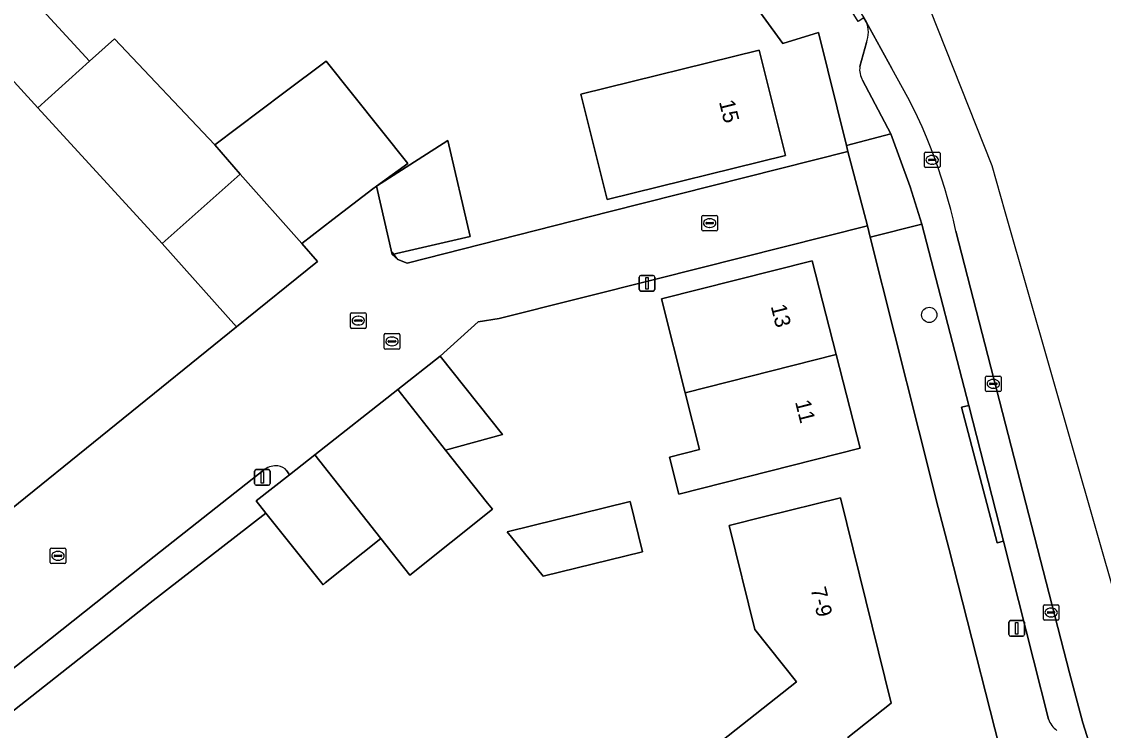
# Model space of a CAD drawing. Extents: x 159499 to 160349, y 382524 to 383273.
# Drawn here: x 159941.1 to 160010.6, y 383174.9 to 383220.5 of the extents above; entities that cross this region are included whole.
import ezdxf

# ---------------------------------------------------------------- set-up
doc = ezdxf.new("R2010")
doc.units = 0
for name, color, linetype in [('IMGEO_Boom', 7, 'Continuous'), ('IMGEO_Erf', 7, 'Continuous'), ('IMGEO_Groenvoorziening', 7, 'Continuous'), ('IMGEO_Kolk', 7, 'Continuous'), ('IMGEO_Lichtmast', 7, 'Continuous'), ('IMGEO_Muur', 7, 'Continuous'), ('IMGEO_Pand', 7, 'Continuous'), ('IMGEO_Pand_nummerreeks', 7, 'Continuous'), ('IMGEO_Parkeervlak_open', 7, 'Continuous'), ('IMGEO_Rijbaan_lokaal_open', 7, 'Continuous'), ('IMGEO_Rioolput', 7, 'Continuous'), ('IMGEO_Voetpad_open', 7, 'Continuous')]:
    doc.layers.add(name, color=color, linetype=linetype)

msp = doc.modelspace()

# ---------------------------------------------------------------- linework, layer by layer
at = {"layer": 'IMGEO_Boom'}
msp.add_circle((159999.42, 383201.658), 0.489, dxfattribs=at)
at = {"layer": 'IMGEO_Erf'}
for points in [[(159937.936, 383226.121), (159945.439, 383217.971), (159947.043, 383219.411), (159953.504, 383212.592), (159957.942, 383215.931), (159960.652, 383217.97), (159965.903, 383211.401), (159963.887, 383209.93), (159968.478, 383212.864), (159969.902, 383206.708), (159964.9, 383205.55), (159965.265, 383205.21), (159965.852, 383204.995), (159978.905, 383208.304), (159994.181, 383212.176), (159994.09, 383212.547), (159992.305, 383219.82), (159990.005, 383219.117), (159986.389, 383224.102)], [(160004.812, 383170.397), (160000.67, 383186.646), (160000, 383189.273), (159998.754, 383194.224), (159995.626, 383206.655), (159995.441, 383207.389), (159981.927, 383203.98), (159971.778, 383201.419), (159970.429, 383201.218), (159967.985, 383199.013), (159971.995, 383193.972), (159968.322, 383192.952), (159971.02, 383189.56), (159971.336, 383189.165), (159966.027, 383184.921), (159964.17, 383187.277), (159960.597, 383184.421), (159960.453, 383184.307), (159956.778, 383188.913), (159949.331, 383183.139), (159934.517, 383171.448)], [(159984.351, 383172.885), (159990.881, 383178.054), (159988.215, 383181.422), (159986.562, 383188.124), (159988.86, 383188.691), (159993.714, 383189.888), (159996.968, 383176.687), (159994.184, 383174.484)]]:
    msp.add_lwpolyline(points, dxfattribs=at)
for points in [[(159988.484, 383218.686), (159990.183, 383211.918), (159978.714, 383209.071), (159977.032, 383215.845)], [(159954.892, 383200.883), (159960.096, 383205.087), (159959.089, 383206.26), (159955.132, 383210.703), (159950.121, 383206.241)], [(159983.731, 383196.649), (159982.2, 383202.683), (159991.891, 383205.143), (159993.433, 383199.113), (159994.975, 383193.082), (159983.324, 383190.124), (159982.731, 383192.518), (159984.656, 383193.005)], [(159972.293, 383187.715), (159980.201, 383189.659), (159980.997, 383186.424), (159974.595, 383184.85)]]:
    msp.add_lwpolyline(points, close=True, dxfattribs=at)
at = {"layer": 'IMGEO_Groenvoorziening'}
msp.add_lwpolyline([(159956.709, 383191.729), (159949.591, 383186.117), (159936.24, 383175.536), (159924.623, 383166.089), (159925.59, 383164.881), (159934.377, 383171.612), (159934.517, 383171.448), (159949.331, 383183.139), (159956.778, 383188.913), (159956.157, 383189.692), (159958.299, 383191.38), (159958.123, 383191.626)], dxfattribs=at)
for centre, radius, start, end in [((159957.401, 383190.761), 1.19, 82.61363, 125.55456), ((159957.509, 383191.187), 0.755, 35.51703, 86.5449)]:
    msp.add_arc(centre, radius, start, end, dxfattribs=at)
at = {"layer": 'IMGEO_Kolk'}
for p, q in [((159999.11, 383211.202), (159999.11, 383212.054)), ((159999.185, 383212.128), (160000.037, 383212.128)), ((159999.369, 383211.622), (159999.369, 383211.634)), ((159999.807, 383211.585), (159999.409, 383211.585)), ((159999.412, 383211.671), (159999.81, 383211.671)), ((159999.598, 383211.908), (159999.623, 383211.908)), ((159999.853, 383211.634), (159999.853, 383211.622)), ((160000.111, 383212.054), (160000.111, 383211.202)), ((160000.037, 383211.128), (159999.185, 383211.128)), ((159999.621, 383211.348), (159999.596, 383211.348)), ((159984.881, 383208.06), (159985.733, 383208.06)), ((159984.806, 383207.134), (159984.806, 383207.986)), ((159985.065, 383207.554), (159985.065, 383207.566)), ((159985.503, 383207.517), (159985.105, 383207.517)), ((159985.108, 383207.603), (159985.506, 383207.603)), ((159985.294, 383207.84), (159985.319, 383207.84)), ((159985.549, 383207.566), (159985.549, 383207.554)), ((159985.807, 383207.986), (159985.807, 383207.134)), ((159985.733, 383207.06), (159984.881, 383207.06)), ((159985.317, 383207.28), (159985.292, 383207.28)), ((159962.29, 383201.791), (159963.142, 383201.791)), ((159962.215, 383200.865), (159962.215, 383201.717)), ((159962.474, 383201.285), (159962.474, 383201.297)), ((159962.912, 383201.248), (159962.514, 383201.248)), ((159962.517, 383201.334), (159962.915, 383201.334)), ((159962.703, 383201.571), (159962.728, 383201.571)), ((159962.958, 383201.297), (159962.958, 383201.285)), ((159963.216, 383201.717), (159963.216, 383200.865)), ((159963.142, 383200.791), (159962.29, 383200.791)), ((159962.726, 383201.011), (159962.701, 383201.011)), ((160003.038, 383196.798), (160003.038, 383197.65)), ((160003.113, 383197.724), (160003.965, 383197.724)), ((160004.039, 383197.65), (160004.039, 383196.798)), ((160003.297, 383197.218), (160003.297, 383197.23)), ((160003.735, 383197.181), (160003.337, 383197.181)), ((160003.34, 383197.267), (160003.738, 383197.267)), ((160003.549, 383196.944), (160003.524, 383196.944)), ((160003.526, 383197.504), (160003.551, 383197.504)), ((160003.781, 383197.23), (160003.781, 383197.218)), ((160003.965, 383196.724), (160003.113, 383196.724)), ((159942.915, 383185.738), (159942.915, 383186.59)), ((159942.99, 383186.664), (159943.842, 383186.664)), ((159943.916, 383186.59), (159943.916, 383185.738)), ((159943.174, 383186.158), (159943.174, 383186.17)), ((159943.612, 383186.121), (159943.214, 383186.121)), ((159943.217, 383186.207), (159943.615, 383186.207)), ((159943.426, 383185.884), (159943.401, 383185.884)), ((159943.403, 383186.444), (159943.428, 383186.444)), ((159943.658, 383186.17), (159943.658, 383186.158)), ((159943.842, 383185.664), (159942.99, 383185.664)), ((160006.829, 383183.019), (160007.681, 383183.019)), ((160006.754, 383182.093), (160006.754, 383182.945)), ((160007.013, 383182.513), (160007.013, 383182.525)), ((160007.451, 383182.476), (160007.053, 383182.476)), ((160007.056, 383182.562), (160007.454, 383182.562)), ((160007.242, 383182.799), (160007.267, 383182.799)), ((160007.497, 383182.525), (160007.497, 383182.513)), ((160007.755, 383182.945), (160007.755, 383182.093)), ((160007.681, 383182.019), (160006.829, 383182.019)), ((160007.265, 383182.239), (160007.24, 383182.239))]:
    msp.add_line(p, q, dxfattribs=at)
for points in [[(159999.11, 383211.202), (159999.11, 383212.054)], [(159999.185, 383212.128), (160000.037, 383212.128)], [(160000.111, 383212.054), (160000.111, 383211.202)], [(160000.037, 383211.128), (159999.185, 383211.128)], [(159984.881, 383208.06), (159985.733, 383208.06)], [(159984.806, 383207.134), (159984.806, 383207.986)], [(159985.807, 383207.986), (159985.807, 383207.134)], [(159985.733, 383207.06), (159984.881, 383207.06)], [(159962.29, 383201.791), (159963.142, 383201.791)], [(159962.215, 383200.865), (159962.215, 383201.717)], [(159963.216, 383201.717), (159963.216, 383200.865)], [(159963.142, 383200.791), (159962.29, 383200.791)], [(160003.038, 383196.798), (160003.038, 383197.65)], [(160003.113, 383197.724), (160003.965, 383197.724)], [(160004.039, 383197.65), (160004.039, 383196.798)], [(160003.965, 383196.724), (160003.113, 383196.724)], [(159942.915, 383185.738), (159942.915, 383186.59)], [(159942.99, 383186.664), (159943.842, 383186.664)], [(159943.916, 383186.59), (159943.916, 383185.738)], [(159943.842, 383185.664), (159942.99, 383185.664)], [(160006.829, 383183.019), (160007.681, 383183.019)], [(160006.754, 383182.093), (160006.754, 383182.945)], [(160007.755, 383182.945), (160007.755, 383182.093)], [(160007.681, 383182.019), (160006.829, 383182.019)]]:
    msp.add_lwpolyline(points, dxfattribs=at)
for centre, radius, start, end in [((159999.187, 383212.052), 0.0765, 91.55205, 178.44795), ((159999.187, 383212.052), 0.0765, 91.55205, 178.44795), ((159999.409, 383211.631), 0.0403, 85.87752, 175.75265), ((159999.406, 383211.621), 0.0366, 178.93798, 274.71019), ((159999.81, 383211.628), 0.043, 264.86636, 352.45326), ((159999.814, 383211.633), 0.0386, 1.73085, 96.63898), ((160000.035, 383212.052), 0.0765, 1.55205, 88.44795), ((160000.035, 383212.052), 0.0765, 1.55205, 88.44795), ((159999.187, 383211.204), 0.0765, 181.55205, 268.44795), ((159999.187, 383211.204), 0.0765, 181.55205, 268.44795), ((160000.035, 383211.204), 0.0765, 271.55205, 358.44795), ((160000.035, 383211.204), 0.0765, 271.55205, 358.44795), ((159984.883, 383207.984), 0.0765, 91.55205, 178.44795), ((159984.883, 383207.984), 0.0765, 91.55205, 178.44795), ((159985.731, 383207.984), 0.0765, 1.55205, 88.44795), ((159985.731, 383207.984), 0.0765, 1.55205, 88.44795), ((159985.105, 383207.563), 0.0403, 85.87752, 175.75265), ((159985.102, 383207.553), 0.0366, 178.93798, 274.71019), ((159985.506, 383207.56), 0.043, 264.86636, 352.45326), ((159985.51, 383207.565), 0.0386, 1.73085, 96.63898), ((159984.883, 383207.136), 0.0765, 181.55205, 268.44795), ((159984.883, 383207.136), 0.0765, 181.55205, 268.44795), ((159985.731, 383207.136), 0.0765, 271.55205, 358.44795), ((159985.731, 383207.136), 0.0765, 271.55205, 358.44795), ((159962.292, 383201.715), 0.0765, 91.55205, 178.44795), ((159962.292, 383201.715), 0.0765, 91.55205, 178.44795), ((159963.14, 383201.715), 0.0765, 1.55205, 88.44795), ((159963.14, 383201.715), 0.0765, 1.55205, 88.44795), ((159962.514, 383201.294), 0.0403, 85.87752, 175.75265), ((159962.511, 383201.284), 0.0366, 178.93798, 274.71019), ((159962.915, 383201.291), 0.043, 264.86636, 352.45326), ((159962.919, 383201.296), 0.0386, 1.73085, 96.63898), ((159962.292, 383200.867), 0.0765, 181.55205, 268.44795), ((159962.292, 383200.867), 0.0765, 181.55205, 268.44795), ((159963.14, 383200.867), 0.0765, 271.55205, 358.44795), ((159963.14, 383200.867), 0.0765, 271.55205, 358.44795), ((160003.115, 383197.648), 0.0765, 91.55205, 178.44795), ((160003.115, 383197.648), 0.0765, 91.55205, 178.44795), ((160003.963, 383197.648), 0.0765, 1.55205, 88.44795), ((160003.963, 383197.648), 0.0765, 1.55205, 88.44795), ((160003.337, 383197.227), 0.0403, 85.87752, 175.75265), ((160003.334, 383197.217), 0.0366, 178.93798, 274.71019), ((160003.738, 383197.224), 0.043, 264.86636, 352.45326), ((160003.742, 383197.229), 0.0386, 1.73085, 96.63898), ((160003.115, 383196.8), 0.0765, 181.55205, 268.44795), ((160003.115, 383196.8), 0.0765, 181.55205, 268.44795), ((160003.963, 383196.8), 0.0765, 271.55205, 358.44795), ((160003.963, 383196.8), 0.0765, 271.55205, 358.44795), ((159942.992, 383186.588), 0.0765, 91.55205, 178.44795), ((159942.992, 383186.588), 0.0765, 91.55205, 178.44795), ((159943.84, 383186.588), 0.0765, 1.55205, 88.44795), ((159943.84, 383186.588), 0.0765, 1.55205, 88.44795), ((159943.214, 383186.167), 0.0403, 85.87752, 175.75265), ((159943.211, 383186.157), 0.0366, 178.93798, 274.71019), ((159943.615, 383186.164), 0.043, 264.86636, 352.45326), ((159943.619, 383186.169), 0.0386, 1.73085, 96.63898), ((159942.992, 383185.74), 0.0765, 181.55205, 268.44795), ((159942.992, 383185.74), 0.0765, 181.55205, 268.44795), ((159943.84, 383185.74), 0.0765, 271.55205, 358.44795), ((159943.84, 383185.74), 0.0765, 271.55205, 358.44795), ((160006.831, 383182.943), 0.0765, 91.55205, 178.44795), ((160006.831, 383182.943), 0.0765, 91.55205, 178.44795), ((160007.679, 383182.943), 0.0765, 1.55205, 88.44795), ((160007.679, 383182.943), 0.0765, 1.55205, 88.44795), ((160007.053, 383182.522), 0.0403, 85.87752, 175.75265), ((160007.05, 383182.512), 0.0366, 178.93798, 274.71019), ((160007.454, 383182.519), 0.043, 264.86636, 352.45326), ((160007.458, 383182.524), 0.0386, 1.73085, 96.63898), ((160006.831, 383182.095), 0.0765, 181.55205, 268.44795), ((160006.831, 383182.095), 0.0765, 181.55205, 268.44795), ((160007.679, 383182.095), 0.0765, 271.55205, 358.44795), ((160007.679, 383182.095), 0.0765, 271.55205, 358.44795)]:
    msp.add_arc(centre, radius, start, end, dxfattribs=at)
for centre, major_axis, ratio, start_param, end_param in [((159999.597, 383211.628), (-0.387, 0.002), 0.722429, 4.712389, 7.853982), ((159999.622, 383211.628), (-0.39, 0.002), 0.717154, 1.570796, 4.712389), ((159985.293, 383207.56), (-0.387, 0.002), 0.722429, 4.712389, 7.853982), ((159985.318, 383207.56), (-0.39, 0.002), 0.717154, 1.570796, 4.712389), ((159962.702, 383201.291), (-0.387, 0.002), 0.722429, 4.712389, 7.853982), ((159962.727, 383201.291), (-0.39, 0.002), 0.717154, 1.570796, 4.712389), ((160003.525, 383197.224), (-0.387, 0.002), 0.722429, 4.712389, 7.853982), ((160003.55, 383197.224), (-0.39, 0.002), 0.717154, 1.570796, 4.712389), ((159943.402, 383186.164), (-0.387, 0.002), 0.722429, 4.712389, 7.853982), ((159943.427, 383186.164), (-0.39, 0.002), 0.717154, 1.570796, 4.712389), ((160007.241, 383182.519), (-0.387, 0.002), 0.722429, 4.712389, 7.853982), ((160007.266, 383182.519), (-0.39, 0.002), 0.717154, 1.570796, 4.712389)]:
    msp.add_ellipse(centre, major_axis=major_axis, ratio=ratio, start_param=start_param, end_param=end_param, dxfattribs=at)
at = {"layer": 'IMGEO_Lichtmast'}
for p, q in [((159980.783, 383203.293), (159980.783, 383204.093)), ((159980.783, 383204.093), (159980.783, 383203.293)), ((159980.883, 383204.193), (159981.673, 383204.193)), ((159981.673, 383204.193), (159980.883, 383204.193)), ((159981.773, 383204.093), (159981.773, 383203.293)), ((159981.773, 383203.293), (159981.773, 383204.093)), ((159981.673, 383203.193), (159980.883, 383203.193)), ((159980.883, 383203.193), (159981.673, 383203.193)), ((159956.054, 383190.807), (159956.054, 383191.607)), ((159956.054, 383191.607), (159956.054, 383190.807)), ((159956.154, 383191.707), (159956.944, 383191.707)), ((159956.944, 383191.707), (159956.154, 383191.707)), ((159957.044, 383191.607), (159957.044, 383190.807)), ((159957.044, 383190.807), (159957.044, 383191.607)), ((159956.944, 383190.707), (159956.154, 383190.707)), ((159956.154, 383190.707), (159956.944, 383190.707)), ((160004.542, 383181.099), (160004.542, 383181.899)), ((160004.542, 383181.899), (160004.542, 383181.099)), ((160004.642, 383181.999), (160005.432, 383181.999)), ((160005.432, 383181.999), (160004.642, 383181.999)), ((160005.532, 383181.899), (160005.532, 383181.099)), ((160005.532, 383181.099), (160005.532, 383181.899)), ((160005.432, 383180.999), (160004.642, 383180.999)), ((160004.642, 383180.999), (160005.432, 383180.999))]:
    msp.add_line(p, q, dxfattribs=at)
for points in [[(159981.203, 383204.068), (159981.353, 383204.068), (159981.353, 383203.318), (159981.203, 383203.318), (159981.203, 383204.068)], [(159956.474, 383191.582), (159956.624, 383191.582), (159956.624, 383190.832), (159956.474, 383190.832), (159956.474, 383191.582)], [(160004.962, 383181.874), (160005.112, 383181.874), (160005.112, 383181.124), (160004.962, 383181.124), (160004.962, 383181.874)]]:
    msp.add_lwpolyline(points, dxfattribs=at)
for centre, start, end in [((159980.883, 383204.093), 90, 180), ((159980.883, 383204.093), 90, 180), ((159981.673, 383204.093), 0, 90), ((159981.673, 383204.093), 360, 90), ((159980.883, 383203.293), 180, 270), ((159980.883, 383203.293), 180, 270), ((159981.673, 383203.293), 270, 0), ((159981.673, 383203.293), 270, 0), ((159956.154, 383191.607), 90, 180), ((159956.154, 383191.607), 90, 180), ((159956.944, 383191.607), 0, 90), ((159956.944, 383191.607), 360, 90), ((159956.154, 383190.807), 180, 270), ((159956.154, 383190.807), 180, 270), ((159956.944, 383190.807), 270, 0), ((159956.944, 383190.807), 270, 0), ((160004.642, 383181.899), 90, 180), ((160004.642, 383181.899), 90, 180), ((160005.432, 383181.899), 0, 90), ((160005.432, 383181.899), 360, 90), ((160004.642, 383181.099), 180, 270), ((160004.642, 383181.099), 180, 270), ((160005.432, 383181.099), 270, 0), ((160005.432, 383181.099), 270, 0)]:
    msp.add_arc(centre, 0.1, start, end, dxfattribs=at)
at = {"layer": 'IMGEO_Muur'}
for points in [[(159978.905, 383208.304), (159965.852, 383204.995), (159965.265, 383205.21), (159964.924, 383205.691)], [(159981.927, 383203.98), (159971.778, 383201.419), (159970.429, 383201.218)], [(159967.985, 383199.013), (159970.429, 383201.218)]]:
    msp.add_lwpolyline(points, dxfattribs=at)
at = {"layer": 'IMGEO_Pand'}
for points in [[(159937.936, 383226.121), (159936.344, 383224.902), (159934.508, 383223.496), (159934.228, 383223.281), (159939.275, 383218.08), (159942.114, 383214.985), (159945.439, 383217.971)], [(159947.043, 383219.411), (159945.439, 383217.971), (159942.114, 383214.985), (159950.121, 383206.241), (159955.132, 383210.703), (159953.504, 383212.592)], [(159978.714, 383209.071), (159990.183, 383211.918), (159988.484, 383218.686), (159977.032, 383215.845)], [(159942.114, 383214.985), (159939.275, 383218.08), (159930.897, 383211.747), (159930.223, 383212.62), (159928.506, 383211.296), (159939.328, 383198.911), (159934.084, 383194.656), (159934.34, 383194.461), (159939.408, 383188.369), (159954.892, 383200.883), (159950.121, 383206.241)], [(159960.652, 383217.97), (159957.942, 383215.931), (159953.504, 383212.592), (159955.132, 383210.703), (159959.089, 383206.26), (159961.078, 383207.785), (159963.654, 383209.76), (159963.887, 383209.93), (159965.903, 383211.401)], [(159968.478, 383212.864), (159963.887, 383209.93), (159964.9, 383205.55), (159969.902, 383206.708)], [(159983.731, 383196.649), (159993.433, 383199.113), (159991.891, 383205.143), (159982.2, 383202.683)], [(159968.322, 383192.952), (159971.995, 383193.972), (159967.985, 383199.013), (159965.258, 383196.864)], [(159983.731, 383196.649), (159984.656, 383193.005), (159982.731, 383192.518), (159983.324, 383190.124), (159994.975, 383193.082), (159993.433, 383199.113)], [(159968.322, 383192.952), (159965.258, 383196.864), (159959.927, 383192.663), (159964.17, 383187.277), (159966.027, 383184.921), (159971.336, 383189.165), (159971.02, 383189.56)], [(159959.927, 383192.663), (159958.299, 383191.38), (159956.157, 383189.692), (159956.778, 383188.913), (159960.453, 383184.307), (159960.597, 383184.421), (159964.17, 383187.277)], [(159972.293, 383187.715), (159974.595, 383184.85), (159980.997, 383186.424), (159980.201, 383189.659)], [(159990.923, 383164.586), (159991.114, 383164.737), (159990.5, 383165.513), (159993.625, 383167.988), (159994.233, 383167.22), (159997.738, 383169.994), (159994.184, 383174.484), (159996.968, 383176.687), (159993.714, 383189.888), (159988.86, 383188.691), (159986.562, 383188.124), (159988.215, 383181.422), (159990.881, 383178.054), (159984.351, 383172.885)]]:
    msp.add_lwpolyline(points, close=True, dxfattribs=at)
at = {"layer": 'IMGEO_Parkeervlak_open'}
for points in [[(159997.004, 383217.494), (159995.36, 383220.508)], [(159995.379, 383219.171), (159994.96, 383217.63)], [(159995.131, 383216.743), (159996.951, 383213.297)], [(159996.951, 383213.297), (159998.196, 383209.895), (159998.943, 383207.485)], [(159998.943, 383207.485), (160001.965, 383195.837)], [(160010.148, 383172.703), (160009.286, 383175.416), (160008.427, 383178.634), (160001.127, 383207.052)], [(160001.965, 383195.837), (160004.185, 383187.101)], [(160004.185, 383187.101), (160007.092, 383175.667)]]:
    msp.add_lwpolyline(points, dxfattribs=at)
for centre, radius, start, end in [((159993.788, 383219.817), 1.717, 337.89877, 23.72958), ((159996.328, 383217.434), 1.382, 171.83419, 209.98957), ((159968.051, 383200.027), 33.814, 11.99092, 31.10202), ((160008.417, 383176.075), 1.386, 197.12192, 235.11954)]:
    msp.add_arc(centre, radius, start, end, dxfattribs=at)
at = {"layer": 'IMGEO_Rijbaan_lokaal_open'}
for points in [[(160026.926, 383153.096), (160017.356, 383162.697), (160004.31, 383208.29), (160003.465, 383211.242), (159997.514, 383226.3), (159968.231, 383262.808), (159963.898, 383259.136), (159970.978, 383250.787), (159972.768, 383248.666), (159984.285, 383235.173), (159987.671, 383231.155), (159988.81, 383229.825), (159991.015, 383227.22), (159992.828, 383224.63), (159995.219, 383220.768), (159995.36, 383220.508), (159997.004, 383217.494)], [(159967.985, 383199.013), (159970.429, 383201.218), (159971.778, 383201.419), (159981.927, 383203.98), (159995.441, 383207.389), (159994.181, 383212.176), (159978.905, 383208.304), (159965.852, 383204.995), (159965.265, 383205.21), (159964.9, 383205.55), (159963.887, 383209.93), (159963.654, 383209.76), (159961.078, 383207.785), (159959.089, 383206.26), (159960.096, 383205.087), (159954.892, 383200.883), (159939.408, 383188.369), (159931.218, 383181.749), (159936.24, 383175.536), (159949.591, 383186.117), (159956.709, 383191.729)], [(160001.127, 383207.052), (160008.427, 383178.634), (160009.286, 383175.416), (160010.148, 383172.703), (160019.26, 383157.562), (160022.535, 383154.053), (160076.086, 383100.485), (160077.721, 383102.136)], [(159958.123, 383191.626), (159958.299, 383191.38), (159959.927, 383192.663), (159965.258, 383196.864), (159967.985, 383199.013)]]:
    msp.add_lwpolyline(points, dxfattribs=at)
for centre, radius, start, end in [((159968.051, 383200.027), 33.814, 11.99092, 31.10202), ((159957.401, 383190.761), 1.19, 82.61363, 125.55456), ((159957.509, 383191.187), 0.755, 35.51703, 86.5449)]:
    msp.add_arc(centre, radius, start, end, dxfattribs=at)
at = {"layer": 'IMGEO_Rioolput'}
for p, q in [((159964.387, 383199.526), (159964.387, 383200.378)), ((159964.462, 383200.452), (159965.314, 383200.452)), ((159965.388, 383200.378), (159965.388, 383199.526)), ((159964.646, 383199.946), (159964.646, 383199.958)), ((159965.084, 383199.909), (159964.686, 383199.909)), ((159964.689, 383199.995), (159965.087, 383199.995)), ((159964.875, 383200.232), (159964.9, 383200.232)), ((159965.13, 383199.958), (159965.13, 383199.946)), ((159965.314, 383199.452), (159964.462, 383199.452)), ((159964.898, 383199.672), (159964.873, 383199.672))]:
    msp.add_line(p, q, dxfattribs=at)
for points in [[(159964.387, 383199.526), (159964.387, 383200.378)], [(159964.462, 383200.452), (159965.314, 383200.452)], [(159965.388, 383200.378), (159965.388, 383199.526)], [(159965.314, 383199.452), (159964.462, 383199.452)]]:
    msp.add_lwpolyline(points, dxfattribs=at)
for centre, radius, start, end in [((159964.464, 383200.376), 0.0765, 91.55205, 178.44795), ((159964.464, 383200.376), 0.0765, 91.55205, 178.44795), ((159965.312, 383200.376), 0.0765, 1.55205, 88.44795), ((159965.312, 383200.376), 0.0765, 1.55205, 88.44795), ((159964.686, 383199.955), 0.0403, 85.87752, 175.75265), ((159964.683, 383199.945), 0.0366, 178.93798, 274.71019), ((159965.087, 383199.952), 0.043, 264.86636, 352.45326), ((159965.091, 383199.957), 0.0386, 1.73085, 96.63898), ((159964.464, 383199.528), 0.0765, 181.55205, 268.44795), ((159964.464, 383199.528), 0.0765, 181.55205, 268.44795), ((159965.312, 383199.528), 0.0765, 271.55205, 358.44795), ((159965.312, 383199.528), 0.0765, 271.55205, 358.44795)]:
    msp.add_arc(centre, radius, start, end, dxfattribs=at)
for centre, major_axis, ratio, start_param, end_param in [((159964.874, 383199.952), (-0.387, 0.002), 0.722429, 4.712389, 7.853982), ((159964.899, 383199.952), (-0.39, 0.002), 0.717154, 1.570796, 4.712389)]:
    msp.add_ellipse(centre, major_axis=major_axis, ratio=ratio, start_param=start_param, end_param=end_param, dxfattribs=at)
at = {"layer": 'IMGEO_Voetpad_open'}
for points in [[(159955.51, 383263.501), (159955.43, 383260.661), (159957.033, 383258.661), (159960.316, 383254.78), (159966.482, 383247.519), (159979.985, 383231.666), (159983.352, 383227.689), (159986.389, 383224.102), (159990.005, 383219.117), (159992.305, 383219.82), (159994.09, 383212.547), (159996.951, 383213.297), (159995.131, 383216.743)], [(159995.36, 383220.508), (159995.219, 383220.768), (159994.841, 383220.529), (159992.478, 383224.359), (159992.828, 383224.63), (159991.015, 383227.22), (159988.81, 383229.825), (159987.671, 383231.155), (159987.315, 383230.885), (159983.929, 383234.885), (159984.285, 383235.173), (159972.768, 383248.666)], [(159994.96, 383217.63), (159995.379, 383219.171)], [(160004.185, 383187.101), (160003.787, 383187.001), (160001.503, 383195.72), (160001.965, 383195.837), (159998.943, 383207.485), (159995.626, 383206.655), (159998.754, 383194.224), (160000, 383189.273), (160000.67, 383186.646), (160004.812, 383170.397), (160007.337, 383165.518)], [(160007.092, 383175.667), (160004.185, 383187.101)]]:
    msp.add_lwpolyline(points, dxfattribs=at)
for points in [[(159998.196, 383209.895), (159996.951, 383213.297), (159994.09, 383212.547), (159994.181, 383212.176), (159995.441, 383207.389), (159995.626, 383206.655), (159998.943, 383207.485)], [(160004.185, 383187.101), (160001.965, 383195.837), (160001.503, 383195.72), (160003.787, 383187.001)]]:
    msp.add_lwpolyline(points, close=True, dxfattribs=at)
for centre, radius, start, end in [((159993.788, 383219.817), 1.717, 337.89877, 23.72958), ((159996.328, 383217.434), 1.382, 171.83419, 209.98957), ((160008.417, 383176.075), 1.386, 197.12192, 235.11954)]:
    msp.add_arc(centre, radius, start, end, dxfattribs=at)

# ---------------------------------------------------------------- texts
at = {"layer": 'IMGEO_Pand_nummerreeks'}
for s, rotation, p in [('15', 283.94104, (159985.899, 383215.363)), ('13', 284.24034, (159989.223, 383202.214)), ('11', 284.24034, (159990.785, 383196.065)), ('7-9', 283.84716, (159991.78, 383184.029))]:
    msp.add_text(s, height=1, rotation=rotation, dxfattribs=at).set_placement(p)

doc.saveas('drawing.dxf')
